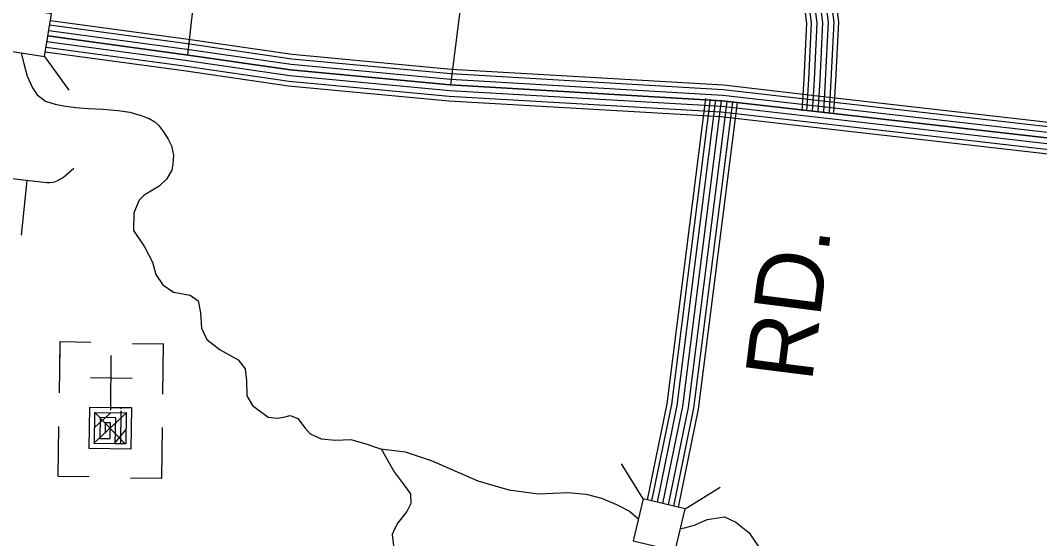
# Model space of a CAD drawing. Extents: x 1788175 to 1969470, y 584502 to 738744.
# Drawn here: x 1823147 to 1828747, y 647171 to 650019 of the extents above; entities that cross this region are included whole.
import ezdxf

# ---------------------------------------------------------------- set-up
doc = ezdxf.new("R2010")
doc.units = 0
for name, color, linetype in [('DESIGN - ROW - Right-of-Way and Easement Labels', 7, 'Continuous'), ('DESIGN - TRANSPORTATION - Text', 7, 'Continuous'), ('DESIGN - UTILITIES - Cable (Underground) with Text', 7, 'Continuous'), ('SURVEY - CONTOURS - Index with Text', 7, 'Continuous'), ('SURVEY - DRAINAGE - Storm Sewer', 7, 'Continuous'), ('SURVEY - TRANSPORTATION - Roads', 7, 'Continuous')]:
    doc.layers.add(name, color=color, linetype=linetype)

msp = doc.modelspace()

# ---------------------------------------------------------------- linework, layer by layer
at = {"layer": 'DESIGN - TRANSPORTATION - Text'}
for points in [[(1823151.1, 649838), (1823165.7, 649782.3), (1823183.2, 649712.3), (1823212.3, 649648.1), (1823238.6, 649610.2), (1823285.2, 649575.3), (1823337.7, 649557.8), (1823384.3, 649549), (1823451.4, 649540.3), (1823518.5, 649534.4), (1823600.1, 649531.5), (1823684.7, 649522.8), (1823748.8, 649514), (1823810, 649496.5), (1823853.8, 649479), (1823885.8, 649461.5), (1823906.2, 649444), (1823932.5, 649406.1), (1823958.7, 649365.3), (1823976.2, 649330.3), (1823987.9, 649277.9), (1823985, 649228.3), (1823979.1, 649196.2), (1823950, 649146.7), (1823909.2, 649108.7), (1823826.1, 649057.6)], [(1823826.1, 649057.6), (1823798.8, 649031.3), (1823769.7, 648960.9), (1823768.9, 648864.9), (1823828, 648773.8), (1823873, 648690.4), (1823891.8, 648622.7), (1823928.5, 648565.2), (1823988.9, 648526.1), (1824079, 648509.4), (1824123.3, 648478), (1824136.2, 648412.2), (1824141.2, 648328.3), (1824172, 648264.7), (1824244.6, 648207.8), (1824343.2, 648153.2), (1824381.7, 648103.7), (1824388.6, 648037.9), (1824391.6, 647955.9), (1824422.2, 647902.4), (1824508.9, 647837.6), (1824556.9, 647832.3), (1824594.8, 647838.8), (1824628.6, 647847.3), (1824670.8, 647831.9), (1824711.4, 647778.4), (1824739.8, 647746.9), (1824800, 647719.7), (1824878, 647712.8), (1824961.8, 647716), (1825044, 647691.1), (1825126.2, 647664.3), (1825260.2, 647648.1), (1825404.6, 647600.2), (1825659.7, 647487.8), (1825830.1, 647438.2), (1825992.1, 647416.4), (1826155.8, 647424.7), (1826255.7, 647416.1), (1826339.9, 647393.3), (1826422.2, 647358.4), (1826494.6, 647321.5), (1826542.6, 647279.7)], [(1825129.4, 647663.9), (1825199.8, 647537.3), (1825250.5, 647472.1), (1825291.2, 647416.7), (1825291.8, 647364.7), (1825270.4, 647320.4), (1825221.3, 647257.8), (1825203.7, 647227.5), (1825190.2, 647193.3), (1825196.9, 647131.5)], [(1826795.3, 647229.7), (1826851, 647244.5), (1826920.5, 647275.4), (1827016.2, 647290.7), (1827078.5, 647261.6), (1827151.1, 647202.7), (1827267.1, 647032.3)], [(1826774.1, 647226.2), (1826795.3, 647229.7)]]:
    msp.add_lwpolyline(points, dxfattribs=at)
at = {"layer": 'DESIGN - UTILITIES - Cable (Underground) with Text'}
for p, q in [((1823362.9, 648253.5), (1823361.1, 648111)), ((1823362.9, 648253.5), (1823533.9, 648251.3)), ((1823762, 648244.1), (1823933, 648241.8)), ((1823929.5, 647964.4), (1823933, 648241.8)), ((1823362.6, 648227.9), (1823359.3, 647971.6)), ((1823760.5, 648051.3), (1823532.5, 648054.3)), ((1823356.9, 647787), (1823353.3, 647515.1)), ((1823923.5, 647503.5), (1823927.1, 647782.5)), ((1823353.3, 647515.1), (1823524.4, 647512.9)), ((1823752.4, 647505.7), (1823923.5, 647503.5))]:
    msp.add_line(p, q, dxfattribs=at)
for points in [[(1823643.6, 648176.7), (1823642.3, 647877.4)], [(1823642.4, 647896.4), (1823642.4, 647892.1), (1823756.4, 647890.7), (1823753.5, 647662.6), (1823525.4, 647665.5), (1823528.4, 647893.6), (1823699.4, 647891.4), (1823699.3, 647883.5)], [(1823731.9, 647864.5), (1823547.8, 647694.2)], [(1823699.2, 647873.6), (1823696.8, 647691.8), (1823554.3, 647693.7), (1823556.5, 647864.7), (1823727.5, 647862.5), (1823725.4, 647691.4), (1823668.3, 647692.2), (1823670.2, 647834.7), (1823584.6, 647835.8), (1823583.2, 647721.8), (1823640.2, 647721.1), (1823641.3, 647806.6), (1823612.8, 647806.9), (1823612, 647749.9)], [(1823556.1, 647863.7), (1823720.5, 647693.4)], [(1823644, 647862.5), (1823556.6, 647783.5)], [(1823724.5, 647769), (1823660.3, 647692.7)]]:
    msp.add_lwpolyline(points, dxfattribs=at)
at = {"layer": 'SURVEY - CONTOURS - Index with Text'}
for points in [[(1823307.3, 649994.4), (1824064.8, 649891.9), (1824637.7, 649808.2), (1825512.8, 649726.7), (1827008.3, 649639.5), (1827524, 649580.5), (1829131, 649397.1), (1829573.1, 649361.2), (1829877, 649323.2), (1831319.4, 649117.7), (1831625.6, 649100.2), (1832065.4, 649088.4), (1832566.5, 649087.4), (1832673.9, 649071.3), (1832758.8, 649044.3), (1833050.9, 648929.1), (1833644.2, 648668.2), (1833736.9, 648620.5), (1833876.8, 648569.7), (1834099.5, 648528.3), (1834301.7, 648507.8), (1834458.8, 648508)], [(1823311.4, 650018.8), (1824068.2, 649916.4), (1824640.7, 649832.7), (1825514.7, 649751.3), (1827010.5, 649664.1), (1827526.8, 649605), (1829133.4, 649421.7), (1829575.6, 649385.8), (1829880.3, 649347.7), (1831321.9, 649142.3), (1831626.7, 649124.9), (1832065.8, 649113.1), (1832568.3, 649112.1), (1832679.5, 649095.5), (1832767.1, 649067.6), (1833060.4, 648952), (1833654.8, 648690.5), (1833746.8, 648643.2), (1833883.3, 648593.6), (1834103, 648552.8), (1834302.9, 648532.5), (1834459.8, 648532.7)], [(1823296.7, 649933.3), (1824056.2, 649830.5), (1824630.4, 649746.6), (1825508.1, 649664.8), (1827003, 649577.7), (1827517, 649518.9), (1829124.9, 649335.4), (1829566.7, 649299.5), (1829868.8, 649261.7), (1831313.3, 649056), (1831623, 649038.3), (1832064.5, 649026.4), (1832561.8, 649025.4), (1832659.8, 649010.7), (1832738, 648985.8), (1833027.1, 648871.9), (1833617.5, 648612.2), (1833712, 648563.6), (1833860.4, 648509.6), (1834090.6, 648466.9), (1834298.6, 648445.8), (1834456.4, 648446)], [(1834456.4, 648446), (1834298.6, 648445.8), (1834090.6, 648466.9), (1833860.4, 648509.6), (1833712, 648563.6), (1833617.5, 648612.2), (1833027.1, 648871.9), (1832738, 648985.8), (1832659.8, 649010.7), (1832561.8, 649025.4), (1832064.5, 649026.4), (1831623, 649038.3), (1831313.3, 649056), (1829868.8, 649261.7), (1829566.7, 649299.5), (1829124.9, 649335.4), (1827517, 649518.9), (1827003, 649577.7), (1825508.1, 649664.8), (1824630.4, 649746.6), (1824056.2, 649830.5), (1823298.3, 649933.1)], [(1823302.3, 649963.8), (1824060.5, 649861.2), (1824634.1, 649777.4), (1825510.5, 649695.8), (1827005.7, 649608.6), (1827520.5, 649549.7), (1829128, 649366.2), (1829569.9, 649330.4), (1829872.9, 649292.5), (1831316.3, 649086.8), (1831624.3, 649069.3), (1832065, 649057.4), (1832564.1, 649056.4), (1832666.9, 649041), (1832748.4, 649015.1), (1833039, 648900.5), (1833630.8, 648640.2), (1833724.4, 648592), (1833868.6, 648539.7), (1834095, 648497.6), (1834300.2, 648476.8), (1834457.6, 648477)], [(1823288.3, 649871.8), (1824047.5, 649769.2), (1824623, 649685), (1825503.4, 649603), (1826997.7, 649515.9), (1827510, 649457.3), (1829118.9, 649273.6), (1829560.4, 649237.8), (1829860.6, 649200.3), (1831307.1, 648994.2), (1831620.4, 648976.3), (1832063.6, 648964.4), (1832557.1, 648963.4), (1832645.8, 648950.1), (1832717.2, 648927.4), (1833003.2, 648814.7), (1833590.8, 648556.2), (1833687.1, 648506.6), (1833844.1, 648449.6), (1834081.8, 648405.4), (1834295.5, 648383.8), (1834453.9, 648384)], [(1823292.5, 649902.6), (1824051.8, 649799.8), (1824626.7, 649715.8), (1825505.8, 649633.9), (1827000.3, 649546.8), (1827513.5, 649488.1), (1829121.9, 649304.5), (1829563.6, 649268.7), (1829864.7, 649231), (1831310.2, 649025.1), (1831621.7, 649007.3), (1832064.1, 648995.4), (1832559.5, 648994.4), (1832652.8, 648980.4), (1832727.6, 648956.6), (1833015.1, 648843.3), (1833604.1, 648584.2), (1833699.5, 648535.1), (1833852.3, 648479.6), (1834086.2, 648436.2), (1834297.1, 648414.8), (1834455.1, 648415)], [(1823282.8, 649846.6), (1824043.9, 649743.7), (1824620, 649659.5), (1825501.5, 649577.4), (1826995.5, 649490.3), (1827507, 649431.7), (1829116.4, 649248), (1829557.8, 649212.3), (1829857.1, 649174.8), (1831304.6, 648968.6), (1831619.4, 648950.6), (1832063.2, 648938.7), (1832555.2, 648937.7), (1832639.9, 648925), (1832708.6, 648903.1), (1832993.3, 648790.9), (1833579.7, 648533), (1833676.8, 648483), (1833837.3, 648424.7), (1834078.2, 648380), (1834294.2, 648358.1), (1834452.9, 648358.3)]]:
    msp.add_lwpolyline(points, dxfattribs=at)
at = {"layer": 'SURVEY - DRAINAGE - Storm Sewer'}
for p, q in [((1823279.9, 649819.7), (1823412.8, 649635.5)), ((1826568.5, 647389.4), (1826448.9, 647582.5)), ((1826799.7, 647335), (1826992.8, 647454.5))]:
    msp.add_line(p, q, dxfattribs=at)
for points in [[(1823317.9, 650054.2), (1823083.4, 650092.2), (1823045.4, 649857.7), (1823279.9, 649819.7)], [(1826745.3, 647103.7), (1826799.7, 647335), (1826568.5, 647389.4), (1826514, 647158.1)]]:
    msp.add_lwpolyline(points, close=True, dxfattribs=at)
at = {"layer": 'SURVEY - TRANSPORTATION - Roads'}
for points in [[(1826613, 652554.9), (1826909.7, 652141.4), (1827137.7, 651836), (1827197, 651743.4), (1827233.5, 651652.2), (1827271.8, 651532.2), (1827291.5, 651439.8), (1827314, 651265.7), (1827330.3, 650925.5), (1827336.8, 650856.4), (1827355.5, 650805.9), (1827451.9, 650607.5), (1827506.8, 650463), (1827549.9, 650276.2), (1827585.8, 650008.5), (1827569.7, 649689.5), (1827559.8, 649515.8)], [(1826638.2, 652572.9), (1826934.7, 652159.7), (1827163.2, 651853.7), (1827224.7, 651757.7), (1827262.7, 651662.7), (1827301.8, 651540.2), (1827322.1, 651445), (1827344.9, 651268.4), (1827361.2, 650927.7), (1827367.3, 650863.4), (1827384.1, 650818.1), (1827480.4, 650619.8), (1827536.6, 650472), (1827580.5, 650281.7), (1827616.9, 650009.8), (1827600.7, 649687.8), (1827590.7, 649514)], [(1826658.3, 652587.3), (1826954.6, 652174.3), (1827183.6, 651867.7), (1827246.7, 651769), (1827286, 651671.1), (1827325.7, 651546.5), (1827346.5, 651449.2), (1827369.5, 651270.6), (1827385.9, 650929.4), (1827391.6, 650868.9), (1827406.8, 650827.8), (1827503.1, 650629.6), (1827560.3, 650479.3), (1827604.8, 650286.2), (1827641.7, 650010.8), (1827625.4, 649686.5), (1827615.4, 649512.6)], [(1826537.4, 652500.6), (1826834.6, 652086.5), (1827061.2, 651783.1), (1827113.9, 651700.7), (1827146, 651620.7), (1827181.8, 651508.4), (1827199.7, 651424.1), (1827221.3, 651257.5), (1827237.5, 650918.9), (1827245.3, 650835.5), (1827269.9, 650769.4), (1827366.4, 650570.6), (1827417.7, 650435.9), (1827458.3, 650259.5), (1827492.5, 650004.6), (1827476.9, 649694.5), (1827466.9, 649521.1)], [(1826562.6, 652518.7), (1826859.6, 652104.8), (1827086.7, 651800.7), (1827141.6, 651714.9), (1827175.1, 651631.2), (1827211.8, 651516.3), (1827230.3, 651429.4), (1827252.2, 651260.2), (1827268.4, 650921.1), (1827275.8, 650842.5), (1827298.4, 650781.6), (1827394.9, 650582.9), (1827447.4, 650444.9), (1827488.9, 650265.1), (1827523.6, 650005.9), (1827507.8, 649692.8), (1827497.9, 649519.3)], [(1826587.8, 652536.8), (1826884.7, 652123.1), (1827112.2, 651818.4), (1827169.3, 651729.2), (1827204.3, 651641.7), (1827241.8, 651524.3), (1827260.9, 651434.6), (1827283.1, 651263), (1827299.4, 650923.3), (1827306.3, 650849.4), (1827327, 650793.8), (1827423.4, 650595.2), (1827477.1, 650454), (1827519.4, 650270.6), (1827554.7, 650007.2), (1827538.8, 649691.1), (1827528.8, 649517.5)], [(1826587.8, 652536.8), (1826884.7, 652123.1), (1827112.2, 651818.4), (1827169.3, 651729.2), (1827204.3, 651641.7), (1827241.8, 651524.3), (1827260.9, 651434.6), (1827283.1, 651263), (1827299.4, 650923.3), (1827306.3, 650849.4), (1827327, 650793.8), (1827423.4, 650595.2), (1827477.1, 650454), (1827519.4, 650270.6), (1827554.7, 650007.2), (1827538.8, 649691.1), (1827528.8, 649517.5)], [(1826516.6, 652485.7), (1826813.9, 652071.3), (1827040, 651768.4), (1827090.9, 651688.9), (1827121.7, 651612), (1827156.9, 651501.8), (1827174.4, 651419.8), (1827195.6, 651255.2), (1827211.9, 650917.1), (1827220.1, 650829.7), (1827246.2, 650759.3), (1827342.8, 650560.4), (1827393, 650428.4), (1827433, 650254.9), (1827466.7, 650003.6), (1827451.2, 649695.8), (1827441.3, 649522.5)], [(1825250.2, 650940.8), (1825562.6, 650873.1), (1825606.7, 650859.8), (1825632.9, 650844.1), (1825645.2, 650816.3), (1825649.9, 650760.4), (1825510.4, 649664.7)], [(1824067.3, 649828.9), (1824112.9, 650237.2), (1824122.1, 650297.3), (1824137.5, 650341.5), (1824153.2, 650361.7), (1824174.8, 650390), (1824222.5, 650412.6), (1824336.1, 650430.2), (1825591.7, 650303.2)], [(1826593.1, 647383.6), (1826701.2, 647911.5), (1826913.6, 649588.8)], [(1826617.1, 647377.9), (1826725.6, 647907.4), (1826938.1, 649585.7)], [(1826647.3, 647370.8), (1826756.2, 647902.4), (1826968.8, 649581.8)], [(1826677.5, 647363.7), (1826786.8, 647897.3), (1826999.6, 649577.9)], [(1826677.5, 647363.7), (1826786.8, 647897.3), (1826999.6, 649577.9)], [(1826707.7, 647356.6), (1826817.4, 647892.3), (1827030.4, 649574)], [(1826737.9, 647349.5), (1826848, 647887.2), (1827061.1, 649570.1)], [(1826762.9, 647343.6), (1826873.4, 647883), (1827086.6, 649566.9)], [(1822070.4, 649267.1), (1823292.3, 649127.4), (1823308.4, 649128.5), (1823328.3, 649130.5), (1823347.3, 649137.5), (1823377.6, 649153.8), (1823384.3, 649157.7), (1823440.1, 649205.9)], [(1823182.6, 649139.9), (1823151.1, 648837.7)]]:
    msp.add_lwpolyline(points, dxfattribs=at)

# ---------------------------------------------------------------- texts
at = {"layer": 'DESIGN - ROW - Right-of-Way and Easement Labels'}
msp.add_text('RD.', height=370, rotation=82.7831, dxfattribs=at).set_placement((1827495.5, 648025.6))

doc.saveas('drawing.dxf')
